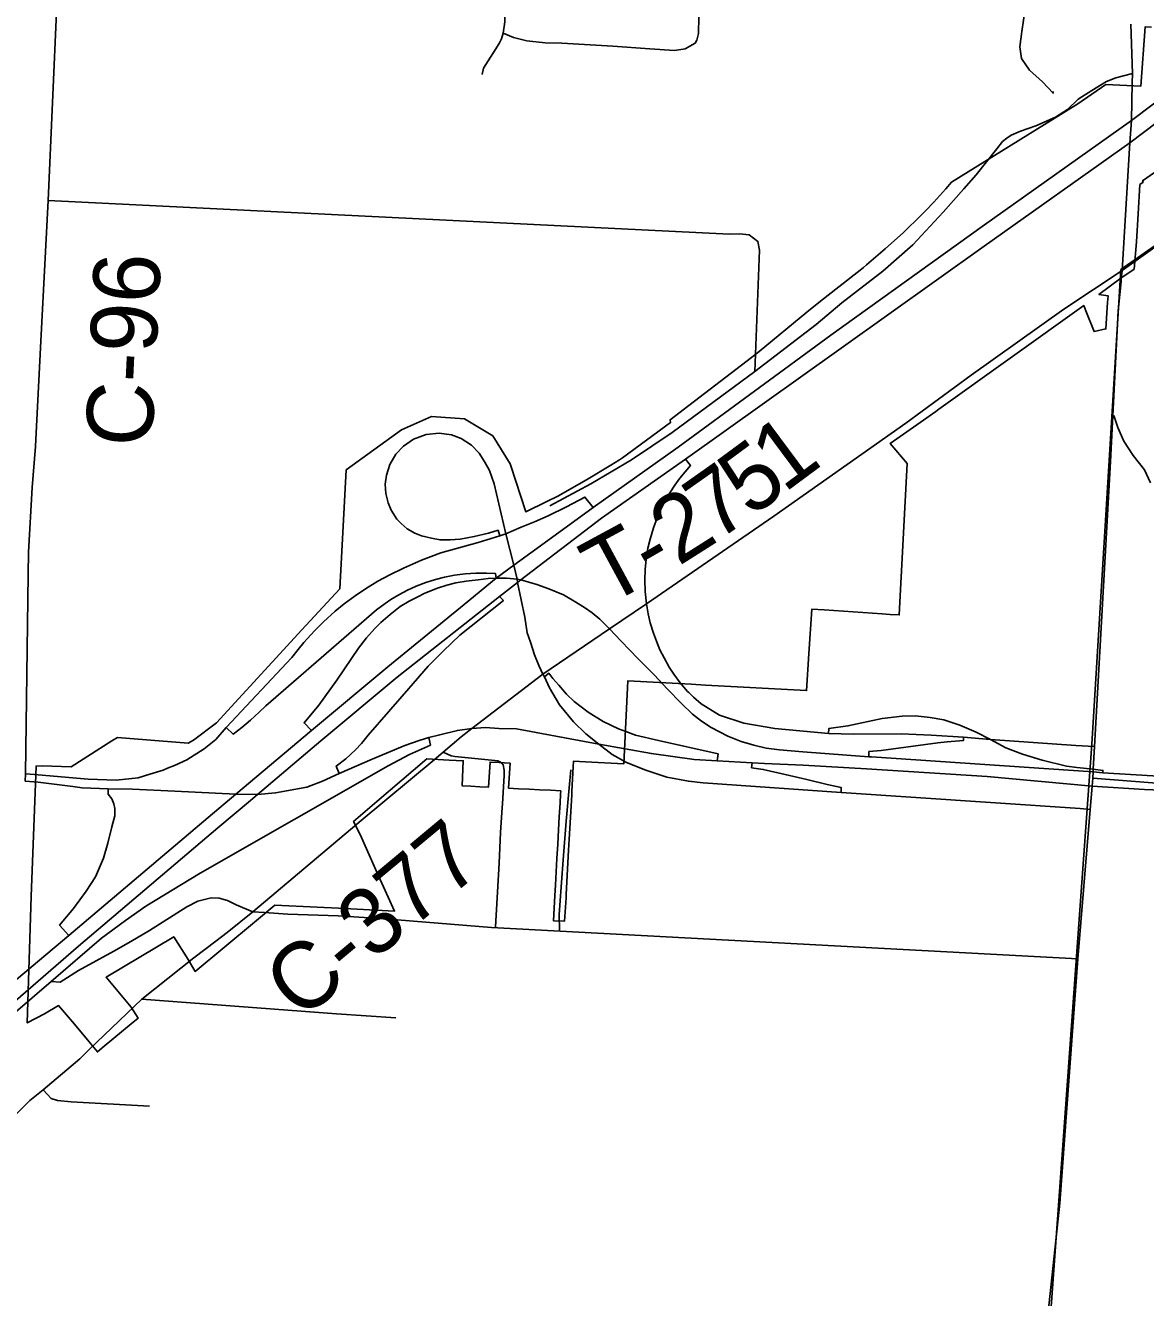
# Model space of a CAD drawing. Extents: x 114604 to 551442, y 316898 to 567001.
# Drawn here: x 225650 to 230692, y 398303 to 404031 of the extents above; entities that cross this region are included whole.
import ezdxf

# ---------------------------------------------------------------- set-up
doc = ezdxf.new("R2010")
doc.units = 0
for name, color, linetype in [('GE_P_Alignment_1000_Bearings', 7, 'Continuous'), ('GE_P_Alignment_1000_Cardinal_Points', 7, 'Continuous'), ('GE_P_Alignment_1000_Stations', 7, 'Continuous'), ('GE_P_Alignment_100_Cardinal_Points', 7, 'Continuous'), ('GE_P_Alignment_100_Stations', 7, 'Continuous'), ('GE_P_Alignment_500_Bearings', 7, 'Continuous'), ('GE_P_Alignment_500_Cardinal_Points', 7, 'Continuous'), ('GE_P_Alignment_500_Stations', 7, 'Continuous'), ('PM_P_Cells', 7, 'Continuous'), ('PM_P_CL_Double_Solid', 7, 'Continuous'), ('PM_P_Crosswalk', 7, 'Continuous')]:
    doc.layers.add(name, color=color, linetype=linetype)

msp = doc.modelspace()

# ---------------------------------------------------------------- linework, layer by layer
at = {"layer": 'GE_P_Alignment_1000_Bearings'}
msp.add_lwpolyline([(227281.6, 395269.1), (230042.9, 395159.9), (230087.8, 395770), (230449.8, 400794.4), (230581.2, 402931.9), (231604.7, 403648.4), (231942.7, 403852.5), (234514.3, 405203.9), (235306.5, 405672.9), (236414.8, 406419.1), (237735.6, 407132.6), (238953.3, 407421.8), (239443.8, 407599)], dxfattribs=at)
at = {"layer": 'GE_P_Alignment_1000_Cardinal_Points'}
msp.add_line((225751.6, 403243.3), (228819.6, 403091.9), dxfattribs=at)
for points in [[(229873.9, 403295.7), (229929.1, 403358.5), (230022.2, 403475.5), (230048.8, 403509.2), (230067.7, 403522.8), (230086.6, 403536.3), (230129, 403554.5), (230198.1, 403579.6), (230287.3, 403618.3), (230340.7, 403652.2), (230389.5, 403699.5), (230449.6, 403737.9), (230516.4, 403778.7), (230558.8, 403794.6), (230632.9, 403814.4)], [(228010.1, 401867.5), (228195.4, 401967.5), (228378.5, 402074.8), (228561.4, 402198.2), (228933.1, 402472.7), (229209.6, 402684.8), (229325.1, 402781.8), (229509.7, 402924), (229645.2, 403043.5), (229780.6, 403189.8), (229873.9, 403295.7)], [(227799.5, 400702.3), (227792.8, 400710.7), (227785.7, 400715.7), (227776.2, 400719.8), (227762.5, 400721.6), (227582.8, 400739.7), (227566.3, 400742.5), (227550.2, 400749.4), (227530.6, 400758.6)], [(228053.2, 399957.2), (228052.9, 400026.2), (228055.9, 400070), (228069.8, 400273.7), (228084.5, 400448.1), (228097.9, 400598.9), (228104.9, 400678.7)]]:
    msp.add_lwpolyline(points, dxfattribs=at)
at = {"layer": 'GE_P_Alignment_1000_Stations'}
for points in [[(228621.2, 402077.7), (229322.2, 402577.6), (229965.2, 403036.7), (230621.7, 403502.4), (231039.4, 403818.5), (231099.5, 403863.8)], [(227783.2, 401459.8), (227864.4, 401522.9), (227879.6, 401534.6), (228242.4, 401812.3), (228621.2, 402077.7)], [(226662.9, 400541.7), (226694.8, 400568.4), (226979.4, 400809.5), (227323.3, 401096.9), (227783.2, 401459.8)], [(225560.7, 399603.1), (225605, 399638.8), (225888.1, 399885.7), (226515.2, 400418.4), (226662.9, 400541.7)]]:
    msp.add_lwpolyline(points, dxfattribs=at)
at = {"layer": 'GE_P_Alignment_100_Cardinal_Points'}
for points in [[(227706, 403810.3), (227712.4, 403838.3), (227732.8, 403872.1), (227767.5, 403925.7), (227783.9, 403953.5), (227792.2, 403971.4), (227800.6, 403995.8), (227807.2, 404047.4), (227808.9, 404175.6), (227808.5, 404438.1), (227815.8, 404540.3), (227814.5, 404588.3), (227812.9, 404622.4), (227810, 404644.9), (227809.3, 404650.5), (227798.2, 404718.8), (227750.3, 404877.8), (227717.6, 404957.4), (227680.6, 405047.1), (227632.6, 405194.1), (227623.2, 405238.3), (227620.4, 405254.7), (227615.7, 405282.5), (227615.6, 405420.8)], [(228664.3, 403951.3), (228672.5, 403965.2), (228678.9, 403995.2), (228683.9, 404221.5), (228703.5, 404784.4), (228705.5, 404852.5), (228713.6, 405135.6), (228708.9, 405185.1), (228695.1, 405201.3)], [(227800.6, 403995.8), (227846.3, 403976.7), (227906.1, 403961.9), (227990, 403952.7), (228064, 403951.6), (228294, 403938.4), (228459.9, 403926.1), (228571.8, 403918.5), (228619.9, 403925.8), (228664.3, 403951.3)], [(228933.1, 402472.7), (228954.6, 403018.9), (228947.1, 403058.9), (228908.1, 403087.7), (228864.5, 403092.2), (228819.6, 403091.9)], [(230454.5, 400641.6), (230722.9, 400621.4), (230840.1, 400616.2), (230942.6, 400617.3), (231146, 400635.7), (231345.8, 400674.9), (231538.6, 400736), (231774.3, 400823.9), (231910.3, 400863.6), (232008.6, 400885.4), (232109.5, 400902.1), (232207.1, 400914.6), (232222.4, 400914.9)], [(227765.8, 399972.2), (227781.6, 400258.8), (227787.6, 400397.4), (227795.5, 400509.6), (227796.7, 400526.7), (227805.1, 400654.3), (227804.6, 400677.1), (227799.5, 400702.3)], [(226173.9, 399645.9), (227049.8, 399580.9), (227317.7, 399563.1)], [(225729, 399238), (225765.2, 399199.9), (225793.7, 399190.2), (225855.6, 399184.5), (226207.5, 399164.2)]]:
    msp.add_lwpolyline(points, dxfattribs=at)
at = {"layer": 'GE_P_Alignment_100_Stations'}
msp.add_lwpolyline([(230718.2, 404023.2), (230690.7, 404025.4), (230670.5, 403757.4), (230513.7, 403765), (230387.9, 403678.1), (229818.5, 403325.9), (229792.6, 403295.7), (229766.2, 403265.9), (229738.6, 403235.8), (229731, 403228.6), (229710.7, 403206), (229682.3, 403176.6), (229602.4, 403099.3), (229520.1, 403024.5), (229435.4, 402952.5), (229422.1, 402940.5), (229408, 402929.5), (229393.2, 402919.4), (229229.4, 402790.3), (229166.8, 402740.5), (228953.1, 402563.6), (228899.2, 402520.5), (228636.8, 402320.5), (228551.8, 402255.3), (228553.5, 402243.2), (228337.1, 402084.4), (228324.2, 402075.2), (228284.3, 402051.1), (228175.1, 401985.2), (228046.6, 401910.9), (227996.1, 401888.1), (227902, 401841.7), (227835.2, 402047.9), (227831.7, 402057.8), (227753.5, 402183.8), (227626.3, 402260.1), (227478.3, 402269.8), (227342.3, 402210.7), (227092.8, 402029.9), (227064.3, 401495), (226894.1, 401309.7), (226509.9, 400891), (226406.1, 400812.6), (226381.4, 400799.4), (226063.8, 400825.3), (226038.7, 400809.3), (225984.7, 400775), (225854.8, 400692.5), (225725.5, 400696.8), (225697.3, 400696.3), (225675.8, 400108.8), (225657.4, 399539.5), (225735.5, 399580), (225799, 399617.9), (225870.1, 399533.5), (225936.6, 399454.3), (225973.3, 399409), (226004.6, 399435.1), (226125.2, 399535.3), (226156.6, 399560.5), (226124.9, 399610.5), (226012.5, 399745.5), (226317.5, 399927.6), (226382.7, 399825.3), (226413.9, 399771.5), (226680.6, 399993.6), (226772.8, 400070.5), (226963.6, 400060.9), (227058.2, 400056.1), (227311.3, 400043.2), (227225.5, 400232.7), (227156.7, 400387.7), (227126.8, 400446.7), (227232, 400536.4), (227457.2, 400728.3), (227557, 400723.2), (227620.4, 400720), (227614.9, 400607.4), (227655.1, 400605.3), (227694.9, 400603.3), (227734.7, 400601.3), (227741.5, 400714.2), (227781.9, 400712), (227806.6, 400710.6), (227831.3, 400709.3), (227824.9, 400596.7), (227869.4, 400594.4), (227917.7, 400592), (227964.2, 400589.6), (228012.8, 400587.1), (228059.5, 400584.7), (228058.6, 400569.2), (228056.3, 400528.9), (228052.9, 400467.9), (228049.6, 400408.9), (228046, 400345.3), (228042.4, 400280), (228039, 400220.2), (228035.6, 400159.3), (228032.9, 400113), (228026.5, 400000), (228076.8, 399998.6), (228083.6, 400103.6), (228084.4, 400117.4), (228094.7, 400317.2), (228097.8, 400366.2), (228108.9, 400566.3), (228109.5, 400581.8), (228116, 400693.9), (228117.4, 400718.7), (228171.6, 400715.6), (228342.7, 400705.8), (228361.5, 401080.2), (228645.9, 401064.3), (228710.7, 401060.7), (229166, 401035.9), (229177, 401201.5), (229190.4, 401403.3), (229245.3, 401399.6), (229505.8, 401381.9), (229542.6, 401379.3), (229583, 401376.6), (229619, 402058.7), (229543, 402149.3), (229677.1, 402242.6), (229747.5, 402293.1), (229761, 402302.8), (230414.2, 402769.8), (230423.8, 402746.2), (230460.5, 402652.8), (230513.9, 402664.8), (230521.4, 402784.2), (230524.4, 402813.3), (230482, 402819.6), (230581.6, 402892.6), (230640.6, 402934), (230651.4, 403057.2), (230658.2, 403182.1), (230666, 403314.7), (230681.1, 403324.8), (230678.9, 403331.5), (230801.6, 403416.4)], dxfattribs=at)
at = {"layer": 'GE_P_Alignment_500_Bearings'}
for p, q in [((230586.5, 402928.2), (230629, 402958.3)), ((227161.3, 400451.4), (227489.6, 400724.4)), ((226672.5, 400040.3), (226725.2, 400036.8)), ((225937.1, 399419.3), (226173.9, 399645.9))]:
    msp.add_line(p, q, dxfattribs=at)
for points in [[(225694.6, 402135.9), (225696.9, 402166.9), (225718.6, 402609.8), (225751.6, 403243.3), (225791.3, 404124.8), (225804.8, 404177.3), (225813.8, 404352.4)], [(230632.2, 403772.2), (230632.9, 403814.4), (230625.2, 404036.8)], [(230586.5, 402928.2), (230621.7, 403502.4), (230629.5, 403603.7), (230632.2, 403772.2)], [(230629, 402958.3), (230854.3, 403117.8), (231001.5, 403219.1), (231013.9, 403227.6)], [(227489.6, 400724.4), (227530.6, 400758.6), (227610.7, 400827.5), (227659.1, 400865.1), (227979.3, 401110.5), (228279.4, 401314.8), (228445.7, 401426.7), (229018.5, 401821.4), (229613.2, 402240.7), (229907.6, 402456.4), (230324, 402753.4), (230586.5, 402928.2)], [(230581.8, 402878), (230582.8, 402888.5), (230586.5, 402928.2)], [(230115.6, 395796.9), (230149.2, 397256.1), (230306.8, 398727.8), (230388, 399827.6), (230443.1, 400500.5), (230451.7, 400605.5), (230454.5, 400641.6), (230455.6, 400670.1), (230456.3, 400682), (230462, 400783.6), (230534, 402067.6), (230569.3, 402746.7), (230581.8, 402878)], [(225662.3, 401559.2), (225663.7, 401659.5), (225680.5, 401949.9), (225694.6, 402135.9)], [(225648.9, 400628.6), (225650.3, 400661.8), (225662.3, 401559.2)], [(226557.3, 399947.4), (226672.5, 400040.3), (227140.8, 400434.3), (227161.3, 400451.4)], [(226123.4, 399906.6), (226208.3, 399955.4), (226376.3, 400061.8), (226424.9, 400088.6), (226486.1, 400103), (226522.3, 400101.8), (226558.6, 400090.9), (226597.7, 400071.7), (226672.5, 400040.3)], [(226725.2, 400036.8), (226830.6, 400029.8), (227057.3, 400022.3), (227267.3, 400008.6), (227748.2, 399969.5), (230388, 399827.6)], [(226173.9, 399645.9), (226406.9, 399832.6), (226507.4, 399907.1), (226557.3, 399947.4)], [(225765, 399726.3), (225806.2, 399723.4), (225889, 399775), (226047.5, 399862.8), (226123.4, 399906.6)], [(225600, 399122), (225668.7, 399190.5), (225729, 399238), (225893.7, 399377.7), (225937.1, 399419.3)]]:
    msp.add_lwpolyline(points, dxfattribs=at)
at = {"layer": 'GE_P_Alignment_500_Cardinal_Points'}
msp.add_line((228763.8, 400719.9), (228920.9, 400710.7), dxfattribs=at)
for points in [[(227785.7, 401733.1), (227777.1, 401758.4), (227734.9, 401744.9), (227670.2, 401729.4), (227607.3, 401718.6), (227561.3, 401714.5), (227516.2, 401714.2), (227477.1, 401722.5), (227432.9, 401732.4), (227403, 401744.4), (227368.3, 401765.1), (227340.8, 401788.2), (227322.2, 401808.7), (227296.4, 401847.9), (227281.9, 401881.8), (227271.9, 401923.6), (227269.5, 401965.4), (227274.4, 402006.5), (227289.7, 402053.8), (227317.6, 402101.2), (227351.2, 402137.1), (227396.1, 402167.8), (227453.7, 402189.1), (227511.7, 402195.1), (227566.9, 402187.3), (227610.4, 402171.2), (227657.3, 402141.2), (227692.1, 402105.8), (227718.3, 402065), (227739.4, 402027.8), (227759.6, 401966.9), (227812, 401741.7), (227848.8, 401600.3), (227863.3, 401537.2), (227864.4, 401522.9), (227898.1, 401366.5), (227908.8, 401296.1), (227923.7, 401254.3), (227941.4, 401197.1), (227961.1, 401149.2), (227979.3, 401110.5), (227985.9, 401098.4)], [(229265.4, 400843.6), (229023.3, 400865.9), (228883.1, 400888.9), (228773.7, 400925.1), (228692.3, 400976.1), (228656.8, 401007.2), (228635.4, 401026.9), (228630.3, 401031.7), (228597.3, 401070.9), (228568.3, 401110.3), (228548, 401141.7), (228524.5, 401182.9), (228506.1, 401220.3), (228489.8, 401258.5), (228476.4, 401295.2), (228462.5, 401341.8), (228453, 401382.2), (228445.7, 401426.7), (228439.5, 401481.8), (228437.8, 401532.9), (228439.4, 401580.7), (228443.9, 401627.8), (228452.1, 401677.8), (228461.3, 401718.5), (228476.5, 401769.7), (228493, 401814.3), (228508.6, 401849.9), (228527.3, 401886.9), (228550.2, 401926.5), (228573.1, 401961.2), (228595.8, 401991.9), (228643.3, 402049), (228621.2, 402077.7)], [(228205.1, 401860), (228167.9, 401907.7), (228084.6, 401863.1), (228002.1, 401823), (227941.3, 401795.3), (227881.3, 401772.3), (227812, 401741.7), (227785.7, 401733.1)], [(227785.7, 401733.1), (227688.2, 401702.3), (227520.3, 401655.7), (227432.7, 401623.5), (227350.8, 401587), (227290.4, 401558), (227235.8, 401528.4), (227180.5, 401494.6), (227133.9, 401463.2), (227084.6, 401426.4), (227044.5, 401393.7), (226991.7, 401346.3), (226951.1, 401305.9), (226902.6, 401252.6), (226876.6, 401221.4), (226848.7, 401185.5), (226553.7, 400869.9), (226506.3, 400816.2), (226453.8, 400774.3), (226376.3, 400723.7), (226319.9, 400698.6), (226289.8, 400686.3)], [(227768.5, 401541.6), (227765, 401563.7), (227725.6, 401565.4), (227676.6, 401565.2), (227629.3, 401562), (227581, 401555.7), (227536.4, 401546.9), (227495.6, 401536.5), (227452.5, 401522.8), (227409, 401506), (227369.9, 401488.2), (227330.1, 401467.3), (227295.1, 401446.2), (227269, 401428.7), (227230.6, 401400.1), (226732, 400967.7), (226702.3, 400939.2), (226662.9, 400903.5), (226623.5, 400870.2), (226585, 400839.7), (226553.7, 400869.9)], [(227768.5, 401541.6), (227733.2, 401541.4), (227688.3, 401535.4), (227633.7, 401529.4), (227587.3, 401521), (227547.2, 401511.1), (227504.8, 401498), (227447.9, 401475.1), (227412.8, 401457.2), (227377.5, 401439.3), (227336, 401414.9), (227291.3, 401379.3), (227249, 401342), (227221.9, 401315.3), (227185.3, 401273.3), (227148.8, 401226.5), (227051.8, 401083), (226970.8, 400970), (226903.9, 400890.9), (226936.9, 400856.5)], [(229446.5, 400738), (229148.7, 400759.6), (229044.5, 400768.9), (228984.2, 400776.2), (228928.5, 400790.4), (228872.1, 400807), (228811.7, 400831.3), (228737.3, 400869.3), (228693.1, 400898.4), (228652.7, 400930.5), (228602.9, 400978.7), (228539.2, 401044.7), (228480.8, 401105.2), (228407, 401181.1), (228331.5, 401258.5), (228279.4, 401314.8), (228235.3, 401358), (228200.6, 401385.8), (228166.8, 401410.5), (228119.2, 401439), (228071.6, 401467.6), (228005.6, 401493.6), (227952.5, 401514.1), (227879.6, 401534.6), (227863.3, 401537.2), (227815.8, 401542), (227768.5, 401541.6)], [(227062.3, 400663.1), (227049, 400695.9), (227092, 400729.1), (227136, 400769.8), (227162.6, 400798.5), (227192.8, 400835.7), (227375.1, 401045.8), (227462, 401146.5), (227532.3, 401215.1), (227605.5, 401285.2), (227801.7, 401442.2), (227783.2, 401459.8)], [(227985.9, 401098.4), (228005.4, 401114), (228023.8, 401091.1), (228050.3, 401061.1), (228085.3, 401020.5), (228119.4, 400986.9), (228183.1, 400938.8), (228250.3, 400896.7), (228319.1, 400863.4), (228351.9, 400851.7)], [(227985.9, 401098.4), (228009.2, 401048.3), (228054.3, 400972.5), (228116.6, 400896.1), (228172.2, 400842), (228231.1, 400795), (228290.6, 400748.8), (228355.5, 400712.6), (228442.6, 400677.4), (228537.7, 400646.5), (228634, 400627.8), (228700.1, 400620.4), (229322.5, 400577.5), (229994.8, 400532.1)], [(230499.9, 400666.2), (230500.2, 400676.8), (230456.3, 400682), (230382.5, 400689.7), (230336.5, 400696.3), (230226.9, 400723.2), (230138.2, 400750.4), (230063.3, 400778.5), (229993.9, 400816.2), (229929.2, 400849.3), (229855.9, 400880.5), (229784.4, 400904), (229722.5, 400915.6), (229655.4, 400922.9), (229596.1, 400921.6), (229506.8, 400909.8), (229352.4, 400876.9), (229266.5, 400866), (229265.4, 400843.6)], [(227465.5, 400825.3), (227514.5, 400837.6), (227594.2, 400857.1), (227659.1, 400865.1), (227721.4, 400869.6), (227780.7, 400865.9), (227860.4, 400863.4), (227949.4, 400846.8), (228231.1, 400795), (228467.5, 400752.5), (228659.5, 400726.1), (228763.8, 400719.9)], [(228351.9, 400851.7), (228395.7, 400836.1), (228500, 400811.7), (228768.7, 400751.2), (228763.8, 400719.9)], [(228920.9, 400710.7), (228976.5, 400707.5), (229151.1, 400700.1), (229435.3, 400684.5), (229978.8, 400648.9), (230451.7, 400605.5), (230688, 400590), (230872.5, 400582.5), (231002.7, 400588.7), (231151, 400603.6), (231355.6, 400644.2), (231551.2, 400707.8), (231740.1, 400778.2), (231919, 400832.5), (231910.3, 400863.6)], [(225765, 399726.3), (225992.4, 399920.7), (226100.6, 400000.8), (226191.2, 400064.7), (226436.1, 400214.7), (227282.9, 400697.7), (227378.9, 400748.2), (227472.8, 400790.7), (227465.5, 400825.3)], [(227062.3, 400663.1), (227210.1, 400727.4), (227358, 400789.4), (227421.6, 400811.8), (227465.5, 400825.3)], [(229872, 400826.2), (229727.4, 400835), (229592.6, 400840.8), (229378.9, 400839.9), (229265.4, 400843.6)], [(229872, 400826.2), (229873.2, 400811.5), (229799.5, 400805.6), (229757.1, 400801.4), (229502.6, 400766.8), (229447.1, 400761.3), (229446.5, 400738)], [(230462, 400783.6), (230378.8, 400789.2), (229993.9, 400816.2), (229872, 400826.2)], [(231774.3, 400823.9), (231765.7, 400848.3), (231716.3, 400830.4), (231518.8, 400759.1), (231336.5, 400703.5), (231236.4, 400681.5), (231140.6, 400665.6), (231040.4, 400655.4), (230939.3, 400649), (230839, 400647.4), (230724.4, 400652.6), (230499.9, 400666.2)], [(230499.9, 400666.2), (230455.6, 400670.1), (229458.5, 400737.1), (229446.5, 400738)], [(226289.8, 400686.3), (226269.7, 400678.1), (226209.9, 400660.1), (226157.5, 400643.4), (226057.5, 400632.5), (225931.4, 400637.4), (225706.6, 400657.4)], [(228920.9, 400710.7), (228918.5, 400688.8), (228970.7, 400681.2), (229069.2, 400658.9), (229167, 400635.9), (229259.1, 400612.9), (229322.4, 400599), (229322.5, 400577.5)], [(225648.9, 400628.6), (225707.1, 400623.1), (225862.5, 400603.7)], [(225706.6, 400657.4), (225690.5, 400658.9), (225650.3, 400661.8)], [(225862.5, 400603.7), (225905.4, 400598.4), (226022.1, 400594.2), (226132, 400592.2), (226321.9, 400582.5), (226596.9, 400569.1), (226694.8, 400568.4), (226776, 400575.2), (226915.8, 400601.9), (226987.4, 400628.9), (227062.3, 400663.1)], [(226022.1, 400594.2), (226021.8, 400570.3), (226038.1, 400548.3), (226047.5, 400526.3), (226052.2, 400505.2), (226052.4, 400472.6), (226037.9, 400423.1), (226020, 400348.8), (226000.9, 400281.9), (225964.5, 400196.8), (225923.4, 400133.3), (225865.7, 400054.6), (225803.1, 399979.7), (225845.6, 399932.7)], [(229994.8, 400532.1), (230398.2, 400504.8), (230443.1, 400500.5)], [(224698.8, 398861.2), (224724.1, 398837.8), (224892.5, 398991.9), (225173, 399217.7), (225604.2, 399587.7), (225765, 399726.3)]]:
    msp.add_lwpolyline(points, dxfattribs=at)
at = {"layer": 'GE_P_Alignment_500_Stations'}
for points in [[(225845.6, 399932.7), (226472.7, 400465.3), (226596.9, 400569.1), (226936.9, 400856.5), (227280.8, 401143.8), (227625.1, 401423.9), (227768.5, 401541.6), (227848.8, 401600.3), (228001, 401711.5), (228205.1, 401860), (228588.6, 402132.7), (229275.7, 402636.6), (229955.9, 403125.2), (230629.5, 403603.7), (230817.3, 403745.7), (230984.1, 403889.8), (231086, 403980.3)], [(228621.2, 402077.7), (229322.2, 402577.6), (229965.2, 403036.7), (230621.7, 403502.4), (231039.4, 403818.5), (231099.5, 403863.8)], [(227783.2, 401459.8), (227864.4, 401522.9), (227879.6, 401534.6), (228242.4, 401812.3), (228621.2, 402077.7)], [(226662.9, 400541.7), (226694.8, 400568.4), (226979.4, 400809.5), (227323.3, 401096.9), (227783.2, 401459.8)], [(225560.7, 399603.1), (225605, 399638.8), (225888.1, 399885.7), (226515.2, 400418.4), (226662.9, 400541.7)], [(224117.5, 398127), (224261.8, 398343.5), (224461.2, 398638.2), (224550.7, 398758.3), (224663.6, 398906.5), (224770, 399011.4), (224877.7, 399109.5), (224997.8, 399214.6), (225235.4, 399415.1), (225608.9, 399734.7), (225845.6, 399932.7)]]:
    msp.add_lwpolyline(points, dxfattribs=at)
at = {"layer": 'PM_P_Cells'}
for points in [[(229755.4, 404949.7), (229807.4, 404945.5), (229877.3, 404893.3), (229901.3, 404841.1), (229925.2, 404780.9), (229941, 404660.6), (229958.8, 404584.3), (229968.7, 404532.2), (229970.7, 404482.1), (229984.6, 404421.9), (230004.5, 404363.7), (230026.4, 404313.5), (230068.3, 404259.3), (230124.3, 404239.1), (230144.2, 404176.9), (230152.1, 404124.8), (230142, 404054.7), (230135.9, 404004.5), (230125.8, 403934.4), (230133.7, 403882.2), (230169.6, 403830), (230227.6, 403777.8), (230275.5, 403725.6), (230275.5, 403733.6)], [(230549, 402275.4), (230567, 402221.3), (230594.9, 402159), (230636.8, 402094.8), (230686.7, 402030.5), (230714.6, 401972.3)]]:
    msp.add_lwpolyline(points, dxfattribs=at)

# ---------------------------------------------------------------- texts
at = {"layer": 'PM_P_CL_Double_Solid'}
for s, rotation, p in [('C-96', 87.3314, (226219.4, 402129.9)), ('C-377', 39.8, (226888.7, 399544))]:
    msp.add_text(s, height=300.02, rotation=rotation, dxfattribs=at).set_placement(p)
at = {"layer": 'PM_P_Crosswalk'}
for s, rotation, p in [('1', 36.5958, (229064.7, 401923)), ('5', 36.3675, (228914.9, 401812.6)), ('7', 35.1711, (228758.2, 401702.2)), ('2', 32.3945, (228589, 401594.3)), ('T', 28.417, (228265.3, 401414.6)), ('-', 29.9502, (228470.3, 401525.6))]:
    msp.add_text(s, height=300, rotation=rotation, dxfattribs=at).set_placement(p)

doc.saveas('drawing.dxf')
